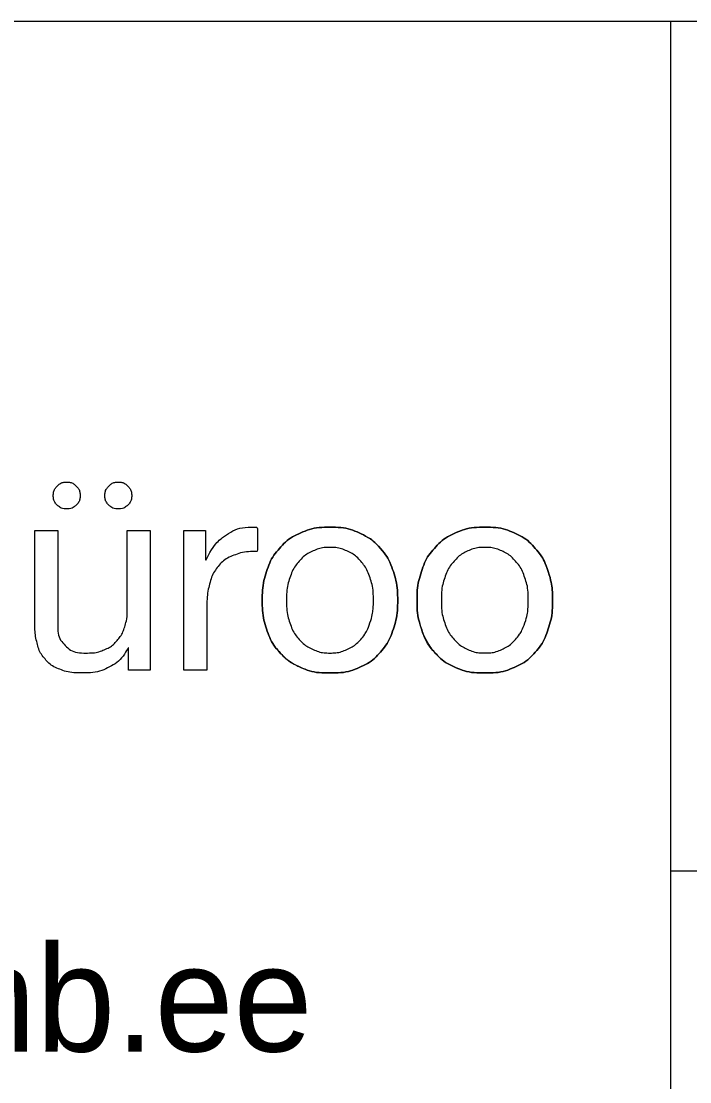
# Model space of a CAD drawing. Extents: x 509422 to 615075, y 6525431 to 6565970.
# Drawn here: x 513521.57 to 513537.31, y 6565420.88 to 6565445.84 of the extents above; entities that cross this region are included whole.
import ezdxf

# ---------------------------------------------------------------- set-up
doc = ezdxf.new("R2010")
doc.units = 0
doc.layers.add('VORMISTUS', color=7, linetype='Continuous')

msp = doc.modelspace()

# ---------------------------------------------------------------- linework, layer by layer
at = {"layer": 'VORMISTUS'}
for p, q in [((513536.857, 6565445.837), (513536.857, 6565395.837)), ((513536.857, 6565445.837), (513536.857, 6565425.837)), ((513522.635, 6565434.357), (513522.635, 6565434.357)), ((513523.85, 6565434.357), (513523.85, 6565434.357)), ((513525.919, 6565433.159), (513525.919, 6565433.159)), ((513536.857, 6565425.837), (513641.857, 6565425.837))]:
    msp.add_line(p, q, dxfattribs=at)
msp.add_lwpolyline([(513461.857, 6565445.837), (513641.857, 6565445.837), (513641.857, 6565395.837), (513461.857, 6565395.837)], close=True, dxfattribs=at)
for points in [[(513522.635, 6565434.357), (513522.724, 6565434.357), (513522.798, 6565434.388), (513522.86, 6565434.45), (513522.922, 6565434.512), (513522.951, 6565434.585), (513522.951, 6565434.671), (513522.951, 6565434.758), (513522.922, 6565434.834), (513522.86, 6565434.895), (513522.798, 6565434.958), (513522.724, 6565434.988), (513522.635, 6565434.988), (513522.551, 6565434.988), (513522.477, 6565434.958), (513522.414, 6565434.895), (513522.354, 6565434.834), (513522.322, 6565434.758), (513522.322, 6565434.671), (513522.322, 6565434.585), (513522.354, 6565434.512), (513522.414, 6565434.45), (513522.477, 6565434.388), (513522.551, 6565434.357), (513522.635, 6565434.357)], [(513522.635, 6565434.357), (513522.724, 6565434.357), (513522.798, 6565434.388), (513522.86, 6565434.45), (513522.922, 6565434.512), (513522.951, 6565434.585), (513522.951, 6565434.671), (513522.951, 6565434.758), (513522.922, 6565434.834), (513522.86, 6565434.895), (513522.798, 6565434.958), (513522.724, 6565434.988), (513522.635, 6565434.988), (513522.551, 6565434.988), (513522.477, 6565434.958), (513522.414, 6565434.895), (513522.354, 6565434.834), (513522.322, 6565434.758), (513522.322, 6565434.671), (513522.322, 6565434.585), (513522.354, 6565434.512), (513522.414, 6565434.45), (513522.477, 6565434.388), (513522.551, 6565434.357), (513522.635, 6565434.357)], [(513523.85, 6565434.357), (513523.939, 6565434.357), (513524.012, 6565434.388), (513524.074, 6565434.45), (513524.136, 6565434.512), (513524.167, 6565434.585), (513524.167, 6565434.671), (513524.167, 6565434.758), (513524.136, 6565434.834), (513524.074, 6565434.895), (513524.012, 6565434.958), (513523.939, 6565434.989), (513523.85, 6565434.989), (513523.766, 6565434.989), (513523.692, 6565434.958), (513523.63, 6565434.895), (513523.569, 6565434.834), (513523.537, 6565434.758), (513523.537, 6565434.671), (513523.537, 6565434.585), (513523.569, 6565434.512), (513523.63, 6565434.45), (513523.692, 6565434.388), (513523.766, 6565434.357), (513523.85, 6565434.357)], [(513523.85, 6565434.357), (513523.939, 6565434.357), (513524.012, 6565434.388), (513524.074, 6565434.45), (513524.136, 6565434.512), (513524.167, 6565434.585), (513524.167, 6565434.671), (513524.167, 6565434.758), (513524.136, 6565434.834), (513524.074, 6565434.895), (513524.012, 6565434.958), (513523.939, 6565434.989), (513523.85, 6565434.989), (513523.766, 6565434.989), (513523.692, 6565434.958), (513523.63, 6565434.895), (513523.569, 6565434.834), (513523.537, 6565434.758), (513523.537, 6565434.671), (513523.537, 6565434.585), (513523.569, 6565434.512), (513523.63, 6565434.45), (513523.692, 6565434.388), (513523.766, 6565434.357), (513523.85, 6565434.357)], [(513524.064, 6565431.997), (513524.064, 6565431.848), (513524.044, 6565431.711), (513524.004, 6565431.586), (513523.964, 6565431.461), (513523.903, 6565431.353), (513523.823, 6565431.259), (513523.742, 6565431.167), (513523.642, 6565431.094), (513523.522, 6565431.044), (513523.401, 6565430.992), (513523.257, 6565430.967), (513523.092, 6565430.967), (513522.885, 6565430.967), (513522.721, 6565431.026), (513522.603, 6565431.145), (513522.485, 6565431.263), (513522.425, 6565431.425), (513522.425, 6565431.627), (513522.425, 6565431.627), (513522.425, 6565433.852), (513522.425, 6565433.852), (513522.425, 6565433.852), (513521.885, 6565433.852), (513521.885, 6565433.852), (513521.885, 6565433.852), (513521.886, 6565431.691), (513521.886, 6565431.691), (513521.886, 6565431.513), (513521.903, 6565431.352), (513521.939, 6565431.205), (513521.975, 6565431.06), (513522.037, 6565430.934), (513522.127, 6565430.827), (513522.215, 6565430.722), (513522.332, 6565430.64), (513522.476, 6565430.583), (513522.62, 6565430.526), (513522.8, 6565430.498), (513523.016, 6565430.498), (513523.257, 6565430.498), (513523.468, 6565430.545), (513523.646, 6565430.64), (513523.823, 6565430.736), (513523.97, 6565430.885), (513524.084, 6565431.088), (513524.084, 6565431.088), (513524.096, 6565431.088), (513524.096, 6565431.088), (513524.096, 6565431.088), (513524.096, 6565430.567), (513524.096, 6565430.567), (513524.096, 6565430.567), (513524.604, 6565430.567), (513524.604, 6565430.567), (513524.604, 6565430.567), (513524.604, 6565433.852), (513524.604, 6565433.852), (513524.604, 6565433.852), (513524.064, 6565433.852), (513524.064, 6565433.852), (513524.064, 6565433.852), (513524.064, 6565431.997), (513524.064, 6565431.997)], [(513524.064, 6565431.997), (513524.064, 6565431.848), (513524.044, 6565431.711), (513524.004, 6565431.586), (513523.964, 6565431.461), (513523.903, 6565431.353), (513523.823, 6565431.259), (513523.742, 6565431.167), (513523.642, 6565431.094), (513523.522, 6565431.044), (513523.401, 6565430.992), (513523.257, 6565430.967), (513523.092, 6565430.967), (513522.885, 6565430.967), (513522.721, 6565431.026), (513522.603, 6565431.145), (513522.485, 6565431.263), (513522.425, 6565431.425), (513522.425, 6565431.627), (513522.425, 6565431.627), (513522.425, 6565433.852), (513522.425, 6565433.852), (513522.425, 6565433.852), (513521.885, 6565433.852), (513521.885, 6565433.852), (513521.885, 6565433.852), (513521.886, 6565431.691), (513521.886, 6565431.691), (513521.886, 6565431.513), (513521.903, 6565431.352), (513521.939, 6565431.205), (513521.975, 6565431.06), (513522.037, 6565430.934), (513522.127, 6565430.827), (513522.215, 6565430.722), (513522.332, 6565430.64), (513522.476, 6565430.583), (513522.62, 6565430.526), (513522.8, 6565430.498), (513523.016, 6565430.498), (513523.257, 6565430.498), (513523.468, 6565430.545), (513523.646, 6565430.64), (513523.823, 6565430.736), (513523.97, 6565430.885), (513524.084, 6565431.088), (513524.084, 6565431.088), (513524.096, 6565431.088), (513524.096, 6565431.088), (513524.096, 6565431.088), (513524.096, 6565430.567), (513524.096, 6565430.567), (513524.096, 6565430.567), (513524.604, 6565430.567), (513524.604, 6565430.567), (513524.604, 6565430.567), (513524.604, 6565433.852), (513524.604, 6565433.852), (513524.604, 6565433.852), (513524.064, 6565433.852), (513524.064, 6565433.852), (513524.064, 6565433.852), (513524.064, 6565431.997), (513524.064, 6565431.997)], [(513525.919, 6565433.159), (513525.919, 6565433.159), (513525.908, 6565433.159), (513525.908, 6565433.159), (513525.908, 6565433.159), (513525.908, 6565433.852), (513525.908, 6565433.852), (513525.908, 6565433.852), (513525.399, 6565433.852), (513525.399, 6565433.852), (513525.399, 6565433.852), (513525.399, 6565430.567), (513525.399, 6565430.567), (513525.399, 6565430.567), (513525.939, 6565430.567), (513525.939, 6565430.567), (513525.939, 6565430.567), (513525.939, 6565432.028), (513525.939, 6565432.028), (513525.939, 6565432.24), (513525.96, 6565432.428), (513526.002, 6565432.591), (513526.045, 6565432.754), (513526.112, 6565432.892), (513526.205, 6565433.007), (513526.298, 6565433.121), (513526.422, 6565433.207), (513526.574, 6565433.267), (513526.727, 6565433.326), (513526.911, 6565433.356), (513527.127, 6565433.356), (513527.127, 6565433.356), (513527.127, 6565433.928), (513527.127, 6565433.928), (513526.834, 6565433.936), (513526.593, 6565433.877), (513526.403, 6565433.75), (513526.212, 6565433.623), (513526.05, 6565433.426), (513525.919, 6565433.159)], [(513525.919, 6565433.159), (513525.919, 6565433.159), (513525.908, 6565433.159), (513525.908, 6565433.159), (513525.908, 6565433.159), (513525.908, 6565433.852), (513525.908, 6565433.852), (513525.908, 6565433.852), (513525.399, 6565433.852), (513525.399, 6565433.852), (513525.399, 6565433.852), (513525.399, 6565430.567), (513525.399, 6565430.567), (513525.399, 6565430.567), (513525.939, 6565430.567), (513525.939, 6565430.567), (513525.939, 6565430.567), (513525.939, 6565432.028), (513525.939, 6565432.028), (513525.939, 6565432.24), (513525.96, 6565432.428), (513526.002, 6565432.591), (513526.045, 6565432.754), (513526.112, 6565432.892), (513526.205, 6565433.007), (513526.298, 6565433.121), (513526.422, 6565433.207), (513526.574, 6565433.267), (513526.727, 6565433.326), (513526.911, 6565433.356), (513527.127, 6565433.356), (513527.127, 6565433.356), (513527.127, 6565433.928), (513527.127, 6565433.928), (513526.834, 6565433.936), (513526.593, 6565433.877), (513526.403, 6565433.75), (513526.212, 6565433.623), (513526.05, 6565433.426), (513525.919, 6565433.159)], [(513530.024, 6565433.43), (513529.889, 6565433.583), (513529.722, 6565433.705), (513529.525, 6565433.795), (513529.328, 6565433.884), (513529.099, 6565433.928), (513528.835, 6565433.928), (513528.577, 6565433.928), (513528.349, 6565433.884), (513528.15, 6565433.795), (513527.95, 6565433.705), (513527.783, 6565433.583), (513527.648, 6565433.43), (513527.512, 6565433.274), (513527.411, 6565433.092), (513527.343, 6565432.883), (513527.275, 6565432.673), (513527.242, 6565432.448), (513527.242, 6565432.206), (513527.242, 6565431.964), (513527.275, 6565431.741), (513527.343, 6565431.533), (513527.411, 6565431.326), (513527.512, 6565431.145), (513527.648, 6565430.99), (513527.783, 6565430.836), (513527.95, 6565430.714), (513528.15, 6565430.628), (513528.349, 6565430.541), (513528.577, 6565430.498), (513528.835, 6565430.498), (513529.099, 6565430.498), (513529.329, 6565430.541), (513529.525, 6565430.628), (513529.722, 6565430.715), (513529.889, 6565430.836), (513530.025, 6565430.99), (513530.16, 6565431.145), (513530.261, 6565431.326), (513530.329, 6565431.533), (513530.397, 6565431.741), (513530.431, 6565431.965), (513530.431, 6565432.207), (513530.431, 6565432.448), (513530.397, 6565432.673), (513530.329, 6565432.883), (513530.261, 6565433.092), (513530.16, 6565433.274), (513530.024, 6565433.43)], [(513530.024, 6565433.43), (513529.889, 6565433.583), (513529.722, 6565433.705), (513529.525, 6565433.795), (513529.328, 6565433.884), (513529.099, 6565433.928), (513528.835, 6565433.928), (513528.577, 6565433.928), (513528.349, 6565433.884), (513528.15, 6565433.795), (513527.95, 6565433.705), (513527.783, 6565433.583), (513527.648, 6565433.43), (513527.512, 6565433.274), (513527.411, 6565433.092), (513527.343, 6565432.883), (513527.275, 6565432.673), (513527.242, 6565432.448), (513527.242, 6565432.206), (513527.242, 6565431.964), (513527.275, 6565431.741), (513527.343, 6565431.533), (513527.411, 6565431.326), (513527.512, 6565431.145), (513527.648, 6565430.99), (513527.722, 6565430.905), (513527.806, 6565430.831), (513527.899, 6565430.766)], [(513533.976, 6565432.883), (513533.909, 6565433.093), (513533.806, 6565433.275), (513533.672, 6565433.43), (513533.536, 6565433.584), (513533.369, 6565433.706), (513533.172, 6565433.795), (513532.976, 6565433.884), (513532.745, 6565433.928), (513532.483, 6565433.928), (513532.224, 6565433.928), (513531.996, 6565433.884), (513531.796, 6565433.795), (513531.597, 6565433.706), (513531.431, 6565433.584), (513531.295, 6565433.43), (513531.159, 6565433.275), (513531.058, 6565433.092), (513530.99, 6565432.883), (513530.922, 6565432.673), (513530.888, 6565432.448), (513530.888, 6565432.207), (513530.888, 6565431.965), (513530.922, 6565431.741), (513530.99, 6565431.533), (513531.058, 6565431.326), (513531.159, 6565431.145), (513531.295, 6565430.99), (513531.431, 6565430.836), (513531.598, 6565430.715), (513531.796, 6565430.628), (513531.996, 6565430.541), (513532.225, 6565430.498), (513532.484, 6565430.498), (513532.745, 6565430.498), (513532.976, 6565430.542), (513533.173, 6565430.628), (513533.369, 6565430.715), (513533.536, 6565430.836), (513533.672, 6565430.99), (513533.807, 6565431.145), (513533.909, 6565431.326), (513533.976, 6565431.534), (513534.044, 6565431.741), (513534.077, 6565431.965), (513534.077, 6565432.207), (513534.077, 6565432.448), (513534.044, 6565432.673), (513533.976, 6565432.883)], [(513533.976, 6565432.883), (513533.909, 6565433.093), (513533.806, 6565433.275), (513533.672, 6565433.43), (513533.536, 6565433.584), (513533.369, 6565433.706), (513533.172, 6565433.795), (513532.976, 6565433.884), (513532.745, 6565433.928), (513532.483, 6565433.928), (513532.224, 6565433.928), (513531.996, 6565433.884), (513531.796, 6565433.795), (513531.597, 6565433.706), (513531.431, 6565433.584), (513531.295, 6565433.43), (513531.159, 6565433.275), (513531.058, 6565433.092), (513530.99, 6565432.883), (513530.922, 6565432.673), (513530.888, 6565432.448), (513530.888, 6565432.207), (513530.888, 6565431.965), (513530.922, 6565431.741), (513530.99, 6565431.533), (513531.027, 6565431.419), (513531.074, 6565431.314), (513531.132, 6565431.216)], [(513529.779, 6565431.676), (513529.727, 6565431.522), (513529.653, 6565431.392), (513529.561, 6565431.288), (513529.467, 6565431.184), (513529.358, 6565431.105), (513529.233, 6565431.05), (513529.108, 6565430.995), (513528.976, 6565430.967), (513528.835, 6565430.967), (513528.697, 6565430.967), (513528.564, 6565430.995), (513528.439, 6565431.05), (513528.314, 6565431.105), (513528.205, 6565431.184), (513528.112, 6565431.288), (513528.018, 6565431.392), (513527.945, 6565431.522), (513527.892, 6565431.676), (513527.84, 6565431.831), (513527.814, 6565432.007), (513527.813, 6565432.206), (513527.813, 6565432.405), (513527.84, 6565432.582), (513527.892, 6565432.737), (513527.945, 6565432.891), (513528.018, 6565433.021), (513528.112, 6565433.127), (513528.205, 6565433.233), (513528.314, 6565433.314), (513528.439, 6565433.369), (513528.564, 6565433.424), (513528.696, 6565433.452), (513528.835, 6565433.452), (513528.976, 6565433.452), (513529.108, 6565433.424), (513529.233, 6565433.369), (513529.358, 6565433.314), (513529.467, 6565433.233), (513529.561, 6565433.127), (513529.653, 6565433.021), (513529.727, 6565432.892), (513529.779, 6565432.737), (513529.832, 6565432.583), (513529.859, 6565432.405), (513529.859, 6565432.207), (513529.859, 6565432.007), (513529.833, 6565431.831), (513529.779, 6565431.676)], [(513529.779, 6565431.676), (513529.727, 6565431.522), (513529.653, 6565431.392), (513529.561, 6565431.288), (513529.467, 6565431.184), (513529.358, 6565431.105), (513529.233, 6565431.05), (513529.108, 6565430.995), (513528.976, 6565430.967), (513528.835, 6565430.967), (513528.697, 6565430.967), (513528.564, 6565430.995), (513528.439, 6565431.05), (513528.314, 6565431.105), (513528.205, 6565431.184), (513528.112, 6565431.288), (513528.018, 6565431.392), (513527.945, 6565431.522), (513527.892, 6565431.676), (513527.84, 6565431.831), (513527.814, 6565432.007), (513527.813, 6565432.206), (513527.813, 6565432.405), (513527.84, 6565432.582), (513527.892, 6565432.737), (513527.945, 6565432.891), (513528.018, 6565433.021), (513528.112, 6565433.127), (513528.205, 6565433.233), (513528.314, 6565433.314), (513528.439, 6565433.369), (513528.564, 6565433.424), (513528.696, 6565433.452), (513528.835, 6565433.452), (513528.976, 6565433.452), (513529.108, 6565433.424), (513529.233, 6565433.369), (513529.358, 6565433.314), (513529.467, 6565433.233), (513529.561, 6565433.127), (513529.653, 6565433.021), (513529.727, 6565432.892), (513529.779, 6565432.737), (513529.832, 6565432.583), (513529.859, 6565432.405), (513529.859, 6565432.207), (513529.859, 6565432.007), (513529.833, 6565431.831), (513529.779, 6565431.676)], [(513533.427, 6565431.676), (513533.373, 6565431.522), (513533.301, 6565431.392), (513533.207, 6565431.289), (513533.114, 6565431.184), (513533.005, 6565431.105), (513532.88, 6565431.05), (513532.755, 6565430.995), (513532.622, 6565430.968), (513532.484, 6565430.968), (513532.344, 6565430.968), (513532.211, 6565430.995), (513532.086, 6565431.05), (513531.961, 6565431.105), (513531.852, 6565431.184), (513531.759, 6565431.288), (513531.665, 6565431.392), (513531.593, 6565431.522), (513531.539, 6565431.676), (513531.487, 6565431.831), (513531.46, 6565432.007), (513531.46, 6565432.207), (513531.46, 6565432.405), (513531.487, 6565432.583), (513531.539, 6565432.737), (513531.593, 6565432.892), (513531.665, 6565433.022), (513531.759, 6565433.127), (513531.851, 6565433.233), (513531.961, 6565433.314), (513532.086, 6565433.369), (513532.211, 6565433.424), (513532.344, 6565433.452), (513532.483, 6565433.452), (513532.622, 6565433.452), (513532.755, 6565433.424), (513532.88, 6565433.369), (513533.005, 6565433.314), (513533.114, 6565433.233), (513533.207, 6565433.127), (513533.3, 6565433.022), (513533.373, 6565432.892), (513533.426, 6565432.737), (513533.48, 6565432.583), (513533.506, 6565432.406), (513533.506, 6565432.207), (513533.506, 6565432.007), (513533.48, 6565431.831), (513533.427, 6565431.676)], [(513533.427, 6565431.676), (513533.373, 6565431.522), (513533.301, 6565431.392), (513533.207, 6565431.289), (513533.114, 6565431.184), (513533.005, 6565431.105), (513532.88, 6565431.05), (513532.755, 6565430.995), (513532.622, 6565430.968), (513532.484, 6565430.968), (513532.344, 6565430.968), (513532.211, 6565430.995), (513532.086, 6565431.05), (513531.961, 6565431.105), (513531.852, 6565431.184), (513531.759, 6565431.288), (513531.665, 6565431.392), (513531.593, 6565431.522), (513531.539, 6565431.676), (513531.487, 6565431.831), (513531.46, 6565432.007), (513531.46, 6565432.207), (513531.46, 6565432.405), (513531.487, 6565432.583), (513531.539, 6565432.737), (513531.593, 6565432.892), (513531.665, 6565433.022), (513531.759, 6565433.127), (513531.851, 6565433.233), (513531.961, 6565433.314), (513532.086, 6565433.369), (513532.211, 6565433.424), (513532.344, 6565433.452), (513532.483, 6565433.452), (513532.622, 6565433.452), (513532.755, 6565433.424), (513532.88, 6565433.369), (513533.005, 6565433.314), (513533.114, 6565433.233), (513533.207, 6565433.127), (513533.3, 6565433.022), (513533.373, 6565432.892), (513533.426, 6565432.737), (513533.48, 6565432.583), (513533.506, 6565432.406), (513533.506, 6565432.207), (513533.506, 6565432.007), (513533.48, 6565431.831), (513533.427, 6565431.676)], [(513527.899, 6565430.766), (513527.976, 6565430.713), (513528.06, 6565430.667), (513528.15, 6565430.628), (513528.349, 6565430.541), (513528.577, 6565430.498), (513528.835, 6565430.498), (513529.099, 6565430.498), (513529.329, 6565430.541), (513529.525, 6565430.628), (513529.722, 6565430.715), (513529.889, 6565430.836), (513530.025, 6565430.99), (513530.16, 6565431.145), (513530.261, 6565431.326), (513530.329, 6565431.533), (513530.397, 6565431.741), (513530.431, 6565431.965), (513530.431, 6565432.207), (513530.431, 6565432.448), (513530.397, 6565432.673), (513530.329, 6565432.883), (513530.261, 6565433.092), (513530.16, 6565433.274), (513530.024, 6565433.43)], [(513531.132, 6565431.216), (513531.179, 6565431.135), (513531.233, 6565431.06), (513531.295, 6565430.99), (513531.431, 6565430.836), (513531.598, 6565430.715), (513531.796, 6565430.628), (513531.996, 6565430.541), (513532.225, 6565430.498), (513532.484, 6565430.498), (513532.745, 6565430.498), (513532.976, 6565430.542), (513533.173, 6565430.628), (513533.369, 6565430.715), (513533.536, 6565430.836), (513533.672, 6565430.99), (513533.807, 6565431.145), (513533.909, 6565431.326), (513533.976, 6565431.534), (513534.044, 6565431.741), (513534.077, 6565431.965), (513534.077, 6565432.207), (513534.077, 6565432.448), (513534.044, 6565432.673), (513533.976, 6565432.883)]]:
    msp.add_open_spline(points, degree=3, dxfattribs=at)

# ---------------------------------------------------------------- texts
msp.add_text('www.vmb.ee', height=2.5, rotation=0.0032, dxfattribs=at).set_placement((513509.292, 6565421.587))

doc.saveas('drawing.dxf')
